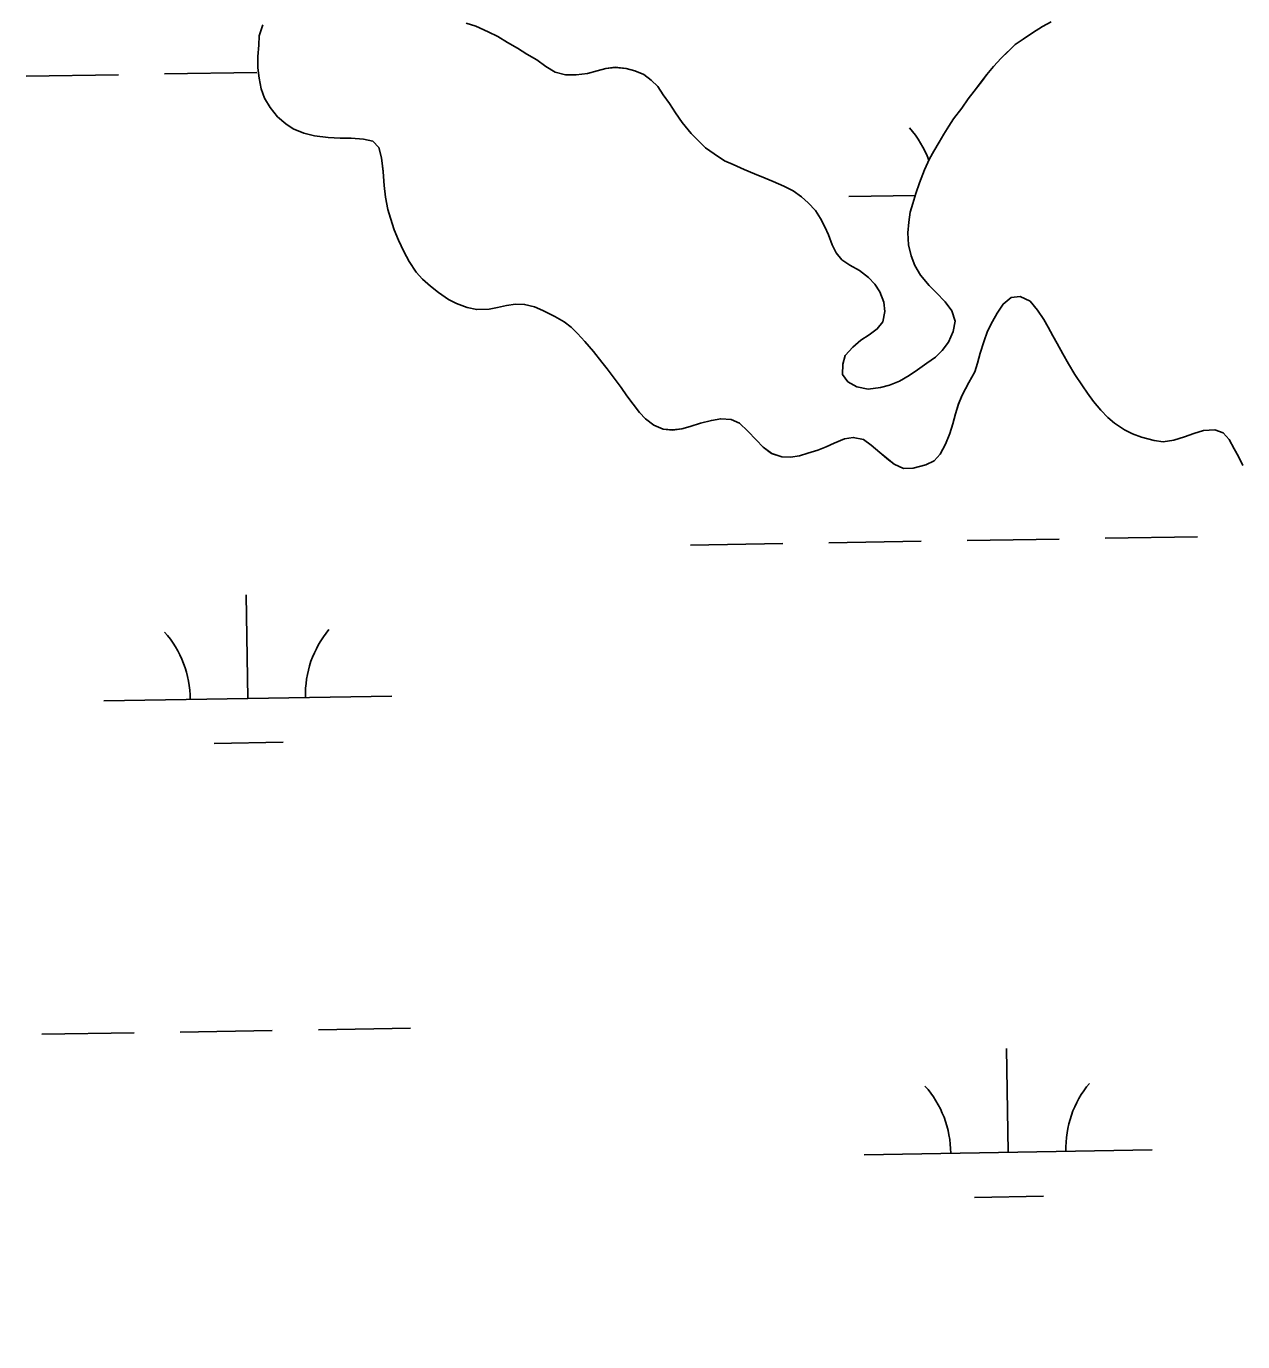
# Model space of a CAD drawing. Extents: x 3855477 to 3893699, y 299188 to 325115.
# Drawn here: x 3875169.9 to 3875592.3, y 306069.6 to 306526.3 of the extents above; entities that cross this region are included whole.
import ezdxf

# ---------------------------------------------------------------- set-up
doc = ezdxf.new("R2010")
doc.units = 0
for name, color, linetype in [('V-GRID-MAJR', 7, 'Continuous'), ('V-TOPO-SHOR', 7, 'Continuous'), ('V-WETL-SWMP', 7, 'Continuous')]:
    doc.layers.add(name, color=color, linetype=linetype)

msp = doc.modelspace()

# ---------------------------------------------------------------- linework, layer by layer
at = {"layer": 'V-GRID-MAJR'}
msp.add_spline([(3875665.17, 304876.37), (3875615.86, 307902.9), (3875517.13, 313962.91), (3875418.41, 320022.92), (3875368.98, 323056.4)], degree=3, dxfattribs=at)
at = {"layer": 'V-TOPO-SHOR'}
for points in [[(3875260.1, 306492.41), (3875257.18, 306494.9), (3875254.63, 306498.07), (3875252.6, 306501.33), (3875251.44, 306504.56), (3875250.73, 306508.31), (3875250.36, 306511.89), (3875250.34, 306515.8), (3875250.67, 306519.7), (3875250.81, 306522.92), (3875252.01, 306526.81)], [(3875322.71, 306527.38), (3875325.99, 306526.28), (3875330.3, 306524.38), (3875333.67, 306522.75), (3875337.02, 306520.7), (3875340.46, 306518.72), (3875343.73, 306516.66), (3875347.17, 306514.6), (3875350.35, 306512.37), (3875353.62, 306510.31), (3875357.17, 306509.47), (3875360.82, 306509.49), (3875364.83, 306509.94), (3875368.14, 306510.84), (3875371.11, 306511.66), (3875374.34, 306512.04), (3875378.24, 306511.62), (3875381.19, 306510.87), (3875384.38, 306509.51), (3875386.87, 306507.64), (3875389.18, 306505.42), (3875391.04, 306502.52), (3875393.24, 306499.44), (3875395.36, 306496.27), (3875397.65, 306492.93), (3875400.8, 306489.05), (3875403.53, 306486.3), (3875405.75, 306484.09), (3875408.76, 306482.04), (3875412.37, 306479.62), (3875415.39, 306478.27), (3875419.18, 306476.55), (3875422.72, 306475.01), (3875426.43, 306473.55), (3875429.28, 306472.37), (3875432.99, 306470.74), (3875436.18, 306469.12), (3875439.1, 306467.07), (3875441.41, 306465.03), (3875443.97, 306462.29), (3875445.75, 306459.56), (3875447.17, 306456.66), (3875448.43, 306453.86), (3875449.76, 306450.45), (3875451.19, 306447.64), (3875453.14, 306445.26), (3875455.89, 306443.38), (3875459.25, 306441.49), (3875462.34, 306439.09), (3875464.56, 306436.79), (3875466.33, 306434.07), (3875467.66, 306430.48), (3875468.04, 306427.26), (3875467.28, 306423.7), (3875465.41, 306421.22), (3875462.59, 306419.18), (3875459.69, 306417.32), (3875456.87, 306414.93), (3875454.29, 306411.94), (3875453.46, 306409), (3875453.31, 306405.43), (3875455.17, 306402.88), (3875458.36, 306401.08), (3875462.26, 306400.32), (3875466.53, 306400.85), (3875469.67, 306401.67), (3875473.09, 306403.08), (3875476.51, 306405.02), (3875479.33, 306407.06), (3875482.59, 306409.35)], [(3875482.59, 306409.35), (3875485.58, 306411.38), (3875487.97, 306413.77), (3875490.11, 306416.61), (3875491.74, 306420.32), (3875492.5, 306423.95), (3875491.26, 306427.45), (3875488.96, 306430.62), (3875485.89, 306433.81), (3875483.41, 306436.29), (3875480.43, 306439.9), (3875478.5, 306443.24), (3875477.16, 306446.57), (3875476.27, 306450.41), (3875476, 306454.59), (3875476.33, 306458.32), (3875476.82, 306461.7), (3875477.75, 306464.82), (3875478.85, 306468.19), (3875480.04, 306471.9), (3875481.78, 306476.4), (3875483.5, 306480.28), (3875485.02, 306482.95), (3875486.9, 306486.04), (3875488.52, 306488.8), (3875490.31, 306491.63), (3875491.92, 306494.21), (3875494.76, 306497.9), (3875496.99, 306501.08), (3875499.04, 306503.82), (3875501.54, 306507), (3875503.49, 306509.57), (3875505.8, 306512.31), (3875508.46, 306515.22), (3875510.94, 306517.61), (3875513.33, 306519.91), (3875516.06, 306521.78), (3875519.31, 306524.07), (3875522.83, 306526.18), (3875525.81, 306527.78)], [(3875521, 306427.79), (3875518.44, 306430.8), (3875514.99, 306432.51), (3875511.95, 306432.13), (3875509.12, 306429.83), (3875507.07, 306426.74), (3875505.36, 306423.81), (3875503.65, 306420.45), (3875502.45, 306416.73), (3875501.17, 306412.76), (3875500.24, 306409.38), (3875499.31, 306406.36), (3875497.25, 306402.57), (3875494.91, 306398.17), (3875493.64, 306395.16), (3875492.54, 306391.78), (3875491.69, 306388.23), (3875490.59, 306384.86), (3875489.04, 306381.24), (3875487.25, 306377.79), (3875485.12, 306375.48), (3875482.22, 306374.06), (3875477.86, 306372.92), (3875474.46, 306372.8), (3875471.27, 306374.25), (3875468.7, 306376.29), (3875466.3, 306378.34), (3875463.31, 306380.91), (3875460.64, 306382.79), (3875457.09, 306383.54), (3875454.04, 306383.08), (3875450.45, 306381.58), (3875447.64, 306380.32), (3875444.75, 306379.15), (3875441.34, 306378.09), (3875438.37, 306377.18), (3875435.32, 306376.71), (3875432.28, 306376.85), (3875428.73, 306377.96), (3875425.82, 306380.19), (3875423.34, 306382.66), (3875420.44, 306385.76), (3875417.62, 306388.5), (3875414.69, 306389.77), (3875411.04, 306390.01), (3875407.81, 306389.46), (3875404.06, 306388.48), (3875400.47, 306387.33), (3875397.5, 306386.51), (3875394.28, 306386.14), (3875391.07, 306386.45), (3875387.79, 306387.82), (3875384.95, 306389.95), (3875382.82, 306392.25), (3875380.61, 306395.07), (3875378.49, 306397.98), (3875376.46, 306400.88), (3875374.08, 306404.14), (3875371.61, 306407.32), (3875369.74, 306409.7), (3875366.85, 306413.4), (3875363.87, 306416.84), (3875361.31, 306419.58), (3875359.09, 306421.8), (3875356.69, 306423.66), (3875353.5, 306425.55), (3875349.28, 306427.62), (3875346.43, 306428.89), (3875342.97, 306429.73), (3875339.75, 306429.79), (3875336.7, 306429.32), (3875333.56, 306428.68), (3875330.6, 306428.13), (3875326.33, 306427.94), (3875323.04, 306428.61), (3875319.33, 306430.07), (3875316.57, 306431.42), (3875313.05, 306433.83), (3875310.31, 306436.05), (3875307.48, 306438.54), (3875305.35, 306440.92), (3875302.89, 306444.62), (3875301.04, 306448.13), (3875299.11, 306451.99), (3875297.7, 306455.58), (3875296.38, 306459.69), (3875295.48, 306462.66), (3875294.69, 306467.02), (3875294.23, 306471.03), (3875293.88, 306475.82), (3875293.27, 306480.61), (3875292.29, 306484.19), (3875290.25, 306486.4), (3875286.96, 306487.15), (3875282.7, 306487.4), (3875278.96, 306487.47), (3875274.71, 306487.72), (3875270.02, 306488.24), (3875266.3, 306489.17), (3875262.59, 306490.72), (3875260.1, 306492.41)], [(3875592.29, 306373.84), (3875590.78, 306376.91), (3875589.35, 306379.63), (3875587.58, 306382.8), (3875585.53, 306385.09), (3875582.6, 306386.19), (3875578.68, 306385.91), (3875575.27, 306384.92), (3875572.03, 306383.77), (3875568.36, 306382.61), (3875564.7, 306382.07), (3875561.58, 306382.47), (3875557.17, 306383.68), (3875553.97, 306384.78), (3875551.21, 306386.22), (3875547.77, 306388.46), (3875545.46, 306390.5), (3875543.07, 306392.97), (3875540.51, 306395.97), (3875538.4, 306398.97), (3875536.61, 306401.43), (3875533.99, 306405.39), (3875531.79, 306409.08), (3875529.85, 306412.6), (3875527.92, 306416.19), (3875526.4, 306418.83), (3875524.8, 306421.81), (3875523.2, 306424.54), (3875521, 306427.79)]]:
    msp.add_lwpolyline(points, dxfattribs=at)
at = {"layer": 'V-WETL-SWMP'}
for p, q in [((3875250.81, 306522.92), (3875252.01, 306526.81)), ((3875325.99, 306526.28), (3875330.3, 306524.38)), ((3875519.31, 306524.07), (3875522.83, 306526.18)), ((3875522.83, 306526.18), (3875525.81, 306527.78)), ((3875250.67, 306519.7), (3875250.81, 306522.92)), ((3875330.3, 306524.38), (3875333.67, 306522.75)), ((3875333.67, 306522.75), (3875337.02, 306520.69)), ((3875337.02, 306520.69), (3875340.46, 306518.72)), ((3875513.33, 306519.92), (3875516.06, 306521.78)), ((3875516.06, 306521.78), (3875519.31, 306524.07)), ((3875250.34, 306515.8), (3875250.67, 306519.7)), ((3875340.46, 306518.72), (3875343.73, 306516.66)), ((3875343.73, 306516.66), (3875347.17, 306514.6)), ((3875508.46, 306515.22), (3875513.33, 306519.92)), ((3875250.36, 306511.88), (3875250.34, 306515.8)), ((3875250.73, 306508.31), (3875250.36, 306511.88)), ((3875347.17, 306514.6), (3875350.35, 306512.37)), ((3875350.35, 306512.37), (3875353.62, 306510.31)), ((3875368.15, 306510.84), (3875371.12, 306511.66)), ((3875371.12, 306511.66), (3875374.34, 306512.03)), ((3875374.34, 306512.03), (3875378.24, 306511.62)), ((3875378.24, 306511.62), (3875381.19, 306510.87)), ((3875503.49, 306509.57), (3875505.8, 306512.31)), ((3875505.8, 306512.31), (3875508.46, 306515.22)), ((3875169.93, 306508.96), (3875201.93, 306509.48)), ((3875217.93, 306509.74), (3875249.92, 306510.26)), ((3875251.44, 306504.56), (3875250.73, 306508.31)), ((3875353.62, 306510.31), (3875357.17, 306509.47)), ((3875357.17, 306509.47), (3875360.82, 306509.49)), ((3875360.82, 306509.49), (3875364.83, 306509.94)), ((3875364.83, 306509.94), (3875368.15, 306510.84)), ((3875381.19, 306510.87), (3875384.38, 306509.51)), ((3875384.38, 306509.51), (3875386.87, 306507.64)), ((3875386.87, 306507.64), (3875389.18, 306505.42)), ((3875499.04, 306503.82), (3875501.53, 306507)), ((3875501.53, 306507), (3875503.49, 306509.57)), ((3875252.6, 306501.32), (3875251.44, 306504.56)), ((3875389.18, 306505.42), (3875391.04, 306502.52)), ((3875391.04, 306502.52), (3875393.24, 306499.44)), ((3875497, 306501.08), (3875499.04, 306503.82)), ((3875254.63, 306498.07), (3875252.6, 306501.32)), ((3875257.18, 306494.9), (3875254.63, 306498.07)), ((3875393.24, 306499.44), (3875395.36, 306496.27)), ((3875491.92, 306494.21), (3875494.77, 306497.9)), ((3875494.77, 306497.9), (3875497, 306501.08)), ((3875260.1, 306492.41), (3875257.18, 306494.9)), ((3875395.36, 306496.27), (3875397.65, 306492.93)), ((3875490.31, 306491.63), (3875491.92, 306494.21)), ((3875262.59, 306490.71), (3875260.1, 306492.41)), ((3875266.3, 306489.17), (3875262.59, 306490.71)), ((3875270.02, 306488.24), (3875266.3, 306489.17)), ((3875397.65, 306492.93), (3875400.8, 306489.05)), ((3875400.8, 306489.05), (3875403.53, 306486.3)), ((3875486.9, 306486.04), (3875488.52, 306488.8)), ((3875488.52, 306488.8), (3875490.31, 306491.63)), ((3875274.71, 306487.72), (3875270.02, 306488.24)), ((3875278.96, 306487.47), (3875274.71, 306487.72)), ((3875282.7, 306487.4), (3875278.96, 306487.47)), ((3875286.96, 306487.15), (3875282.7, 306487.4)), ((3875290.25, 306486.4), (3875286.96, 306487.15)), ((3875292.29, 306484.19), (3875290.25, 306486.4)), ((3875293.27, 306480.61), (3875292.29, 306484.19)), ((3875403.53, 306486.3), (3875405.75, 306484.09)), ((3875405.75, 306484.09), (3875408.76, 306482.04)), ((3875485.02, 306482.95), (3875486.9, 306486.04)), ((3875293.88, 306475.81), (3875293.27, 306480.61)), ((3875408.76, 306482.04), (3875412.37, 306479.63)), ((3875412.37, 306479.63), (3875415.39, 306478.27)), ((3875481.78, 306476.4), (3875483.5, 306480.28)), ((3875483.5, 306480.28), (3875485.02, 306482.95)), ((3875294.23, 306471.03), (3875293.88, 306475.81)), ((3875415.39, 306478.27), (3875419.18, 306476.55)), ((3875419.18, 306476.55), (3875422.72, 306475.01)), ((3875422.72, 306475.01), (3875426.43, 306473.55)), ((3875480.05, 306471.9), (3875481.78, 306476.4)), ((3875294.68, 306467.02), (3875294.23, 306471.03)), ((3875426.43, 306473.55), (3875429.28, 306472.37)), ((3875429.28, 306472.37), (3875432.99, 306470.74)), ((3875432.99, 306470.74), (3875436.18, 306469.12)), ((3875478.85, 306468.19), (3875480.05, 306471.9)), ((3875295.48, 306462.66), (3875294.68, 306467.02)), ((3875436.18, 306469.12), (3875439.1, 306467.07)), ((3875439.1, 306467.07), (3875441.41, 306465.03)), ((3875455.49, 306467.17), (3875478.64, 306467.55)), ((3875477.75, 306464.82), (3875478.85, 306468.19)), ((3875296.38, 306459.69), (3875295.48, 306462.66)), ((3875441.41, 306465.03), (3875443.97, 306462.29)), ((3875443.97, 306462.29), (3875445.75, 306459.56)), ((3875476.33, 306458.32), (3875476.82, 306461.7)), ((3875476.82, 306461.7), (3875477.75, 306464.82)), ((3875297.7, 306455.58), (3875296.38, 306459.69)), ((3875445.75, 306459.56), (3875447.17, 306456.66)), ((3875476, 306454.59), (3875476.33, 306458.32)), ((3875299.11, 306451.99), (3875297.7, 306455.58)), ((3875447.17, 306456.66), (3875448.43, 306453.86)), ((3875448.43, 306453.86), (3875449.76, 306450.45)), ((3875476.27, 306450.41), (3875476, 306454.59)), ((3875301.04, 306448.13), (3875299.11, 306451.99)), ((3875302.89, 306444.62), (3875301.04, 306448.13)), ((3875449.76, 306450.45), (3875451.19, 306447.64)), ((3875451.19, 306447.64), (3875453.14, 306445.26)), ((3875477.16, 306446.57), (3875476.27, 306450.41)), ((3875305.35, 306440.92), (3875302.89, 306444.62)), ((3875453.14, 306445.26), (3875455.89, 306443.38)), ((3875455.89, 306443.38), (3875459.25, 306441.5)), ((3875478.49, 306443.24), (3875477.16, 306446.57)), ((3875480.43, 306439.9), (3875478.49, 306443.24)), ((3875307.48, 306438.54), (3875305.35, 306440.92)), ((3875310.31, 306436.05), (3875307.48, 306438.54)), ((3875459.25, 306441.5), (3875462.34, 306439.09)), ((3875462.34, 306439.09), (3875464.56, 306436.79)), ((3875483.41, 306436.29), (3875480.43, 306439.9)), ((3875313.05, 306433.83), (3875310.31, 306436.05)), ((3875464.56, 306436.79), (3875466.33, 306434.07)), ((3875466.33, 306434.07), (3875467.66, 306430.48)), ((3875485.89, 306433.81), (3875483.41, 306436.29)), ((3875316.57, 306431.42), (3875313.05, 306433.83)), ((3875319.33, 306430.07), (3875316.57, 306431.42)), ((3875323.04, 306428.61), (3875319.33, 306430.07)), ((3875336.7, 306429.32), (3875333.56, 306428.68)), ((3875339.76, 306429.79), (3875336.7, 306429.32)), ((3875342.97, 306429.73), (3875339.76, 306429.79)), ((3875346.43, 306428.89), (3875342.97, 306429.73)), ((3875467.66, 306430.48), (3875468.04, 306427.26)), ((3875488.96, 306430.62), (3875485.89, 306433.81)), ((3875491.26, 306427.45), (3875488.96, 306430.62)), ((3875509.12, 306429.83), (3875507.07, 306426.74)), ((3875511.94, 306432.13), (3875509.12, 306429.83)), ((3875514.99, 306432.51), (3875511.94, 306432.13)), ((3875518.44, 306430.8), (3875514.99, 306432.51)), ((3875521, 306427.79), (3875518.44, 306430.8)), ((3875326.33, 306427.94), (3875323.04, 306428.61)), ((3875330.6, 306428.13), (3875326.33, 306427.94)), ((3875333.56, 306428.68), (3875330.6, 306428.13)), ((3875349.28, 306427.62), (3875346.43, 306428.89)), ((3875353.5, 306425.55), (3875349.28, 306427.62)), ((3875356.69, 306423.67), (3875353.5, 306425.55)), ((3875468.04, 306427.26), (3875467.28, 306423.7)), ((3875492.5, 306423.95), (3875491.26, 306427.45)), ((3875507.07, 306426.74), (3875505.36, 306423.81)), ((3875523.2, 306424.54), (3875521, 306427.79)), ((3875359.09, 306421.8), (3875356.69, 306423.67)), ((3875361.31, 306419.58), (3875359.09, 306421.8)), ((3875465.41, 306421.22), (3875462.59, 306419.18)), ((3875467.28, 306423.7), (3875465.41, 306421.22)), ((3875490.11, 306416.6), (3875491.74, 306420.31)), ((3875491.74, 306420.31), (3875492.5, 306423.95)), ((3875503.65, 306420.45), (3875502.46, 306416.73)), ((3875505.36, 306423.81), (3875503.65, 306420.45)), ((3875524.8, 306421.81), (3875523.2, 306424.54)), ((3875526.4, 306418.83), (3875524.8, 306421.81)), ((3875363.87, 306416.84), (3875361.31, 306419.58)), ((3875366.85, 306413.4), (3875363.87, 306416.84)), ((3875459.69, 306417.32), (3875456.87, 306414.93)), ((3875462.59, 306419.18), (3875459.69, 306417.32)), ((3875487.97, 306413.77), (3875490.11, 306416.6)), ((3875502.46, 306416.73), (3875501.17, 306412.76)), ((3875527.92, 306416.19), (3875526.4, 306418.83)), ((3875529.86, 306412.6), (3875527.92, 306416.19)), ((3875369.74, 306409.7), (3875366.85, 306413.4)), ((3875454.29, 306411.94), (3875453.46, 306408.99)), ((3875456.87, 306414.93), (3875454.29, 306411.94)), ((3875482.59, 306409.35), (3875485.58, 306411.38)), ((3875485.58, 306411.38), (3875487.97, 306413.77)), ((3875501.17, 306412.76), (3875500.24, 306409.38)), ((3875531.79, 306409.08), (3875529.86, 306412.6)), ((3875371.61, 306407.32), (3875369.74, 306409.7)), ((3875374.08, 306404.14), (3875371.61, 306407.32)), ((3875453.46, 306408.99), (3875453.31, 306405.43)), ((3875476.51, 306405.02), (3875479.33, 306407.06)), ((3875479.33, 306407.06), (3875482.59, 306409.35)), ((3875500.24, 306409.38), (3875499.32, 306406.36)), ((3875533.99, 306405.39), (3875531.79, 306409.08)), ((3875376.46, 306400.88), (3875374.08, 306404.14)), ((3875453.31, 306405.43), (3875455.17, 306402.88)), ((3875455.17, 306402.88), (3875458.36, 306401.08)), ((3875469.67, 306401.67), (3875473.09, 306403.08)), ((3875473.09, 306403.08), (3875476.51, 306405.02)), ((3875497.25, 306402.57), (3875494.91, 306398.17)), ((3875499.32, 306406.36), (3875497.25, 306402.57)), ((3875536.61, 306401.43), (3875533.99, 306405.39)), ((3875378.49, 306397.98), (3875376.46, 306400.88)), ((3875380.61, 306395.07), (3875378.49, 306397.98)), ((3875458.36, 306401.08), (3875462.26, 306400.32)), ((3875462.26, 306400.32), (3875466.53, 306400.85)), ((3875466.53, 306400.85), (3875469.67, 306401.67)), ((3875494.91, 306398.17), (3875493.64, 306395.15)), ((3875538.4, 306398.97), (3875536.61, 306401.43)), ((3875540.52, 306395.97), (3875538.4, 306398.97)), ((3875382.82, 306392.25), (3875380.61, 306395.07)), ((3875493.64, 306395.15), (3875492.54, 306391.78)), ((3875543.07, 306392.97), (3875540.52, 306395.97)), ((3875545.46, 306390.5), (3875543.07, 306392.97)), ((3875384.96, 306389.95), (3875382.82, 306392.25)), ((3875387.79, 306387.82), (3875384.96, 306389.95)), ((3875404.06, 306388.48), (3875400.47, 306387.33)), ((3875407.81, 306389.46), (3875404.06, 306388.48)), ((3875411.04, 306390.01), (3875407.81, 306389.46)), ((3875414.69, 306389.77), (3875411.04, 306390.01)), ((3875417.62, 306388.5), (3875414.69, 306389.77)), ((3875420.44, 306385.76), (3875417.62, 306388.5)), ((3875491.69, 306388.23), (3875490.59, 306384.86)), ((3875492.54, 306391.78), (3875491.69, 306388.23)), ((3875547.77, 306388.46), (3875545.46, 306390.5)), ((3875551.21, 306386.22), (3875547.77, 306388.46)), ((3875391.07, 306386.45), (3875387.79, 306387.82)), ((3875394.28, 306386.13), (3875391.07, 306386.45)), ((3875397.5, 306386.51), (3875394.28, 306386.13)), ((3875400.47, 306387.33), (3875397.5, 306386.51)), ((3875423.34, 306382.66), (3875420.44, 306385.76)), ((3875490.59, 306384.86), (3875489.05, 306381.24)), ((3875553.97, 306384.78), (3875551.21, 306386.22)), ((3875557.16, 306383.68), (3875553.97, 306384.78)), ((3875561.58, 306382.47), (3875557.16, 306383.68)), ((3875572.03, 306383.77), (3875568.36, 306382.61)), ((3875575.27, 306384.93), (3875572.03, 306383.77)), ((3875578.68, 306385.91), (3875575.27, 306384.93)), ((3875582.6, 306386.19), (3875578.68, 306385.91)), ((3875585.53, 306385.09), (3875582.6, 306386.19)), ((3875587.58, 306382.79), (3875585.53, 306385.09)), ((3875425.82, 306380.19), (3875423.34, 306382.66)), ((3875428.74, 306377.96), (3875425.82, 306380.19)), ((3875444.75, 306379.15), (3875441.34, 306378.08)), ((3875447.64, 306380.32), (3875444.75, 306379.15)), ((3875450.45, 306381.57), (3875447.64, 306380.32)), ((3875454.04, 306383.08), (3875450.45, 306381.57)), ((3875457.09, 306383.54), (3875454.04, 306383.08)), ((3875460.64, 306382.78), (3875457.09, 306383.54)), ((3875463.3, 306380.91), (3875460.64, 306382.78)), ((3875466.3, 306378.34), (3875463.3, 306380.91)), ((3875489.05, 306381.24), (3875487.25, 306377.79)), ((3875564.7, 306382.07), (3875561.58, 306382.47)), ((3875568.36, 306382.61), (3875564.7, 306382.07)), ((3875589.35, 306379.63), (3875587.58, 306382.79)), ((3875590.78, 306376.91), (3875589.35, 306379.63)), ((3875432.28, 306376.85), (3875428.74, 306377.96)), ((3875435.32, 306376.71), (3875432.28, 306376.85)), ((3875438.37, 306377.18), (3875435.32, 306376.71)), ((3875441.34, 306378.08), (3875438.37, 306377.18)), ((3875468.7, 306376.3), (3875466.3, 306378.34)), ((3875471.27, 306374.25), (3875468.7, 306376.3)), ((3875485.12, 306375.48), (3875482.22, 306374.06)), ((3875487.25, 306377.79), (3875485.12, 306375.48)), ((3875592.29, 306373.84), (3875590.78, 306376.91)), ((3875474.46, 306372.8), (3875471.27, 306374.25)), ((3875477.86, 306372.92), (3875474.46, 306372.8)), ((3875482.22, 306374.06), (3875477.86, 306372.92)), ((3875448.61, 306346.97), (3875480.6, 306347.5)), ((3875496.6, 306347.76), (3875528.6, 306348.28)), ((3875544.59, 306348.54), (3875576.59, 306349.06)), ((3875400.61, 306346.19), (3875432.61, 306346.71)), ((3875246.87, 306292.94), (3875246.28, 306328.93)), ((3875196.88, 306292.12), (3875296.86, 306293.75)), ((3875235.12, 306277.31), (3875259.12, 306277.71)), ((3875271.34, 306177.89), (3875303.33, 306178.41)), ((3875175.35, 306176.33), (3875207.35, 306176.85)), ((3875223.34, 306177.11), (3875255.34, 306177.63)), ((3875510.91, 306135.36), (3875510.32, 306171.35)), ((3875460.91, 306134.54), (3875560.9, 306136.17)), ((3875499.16, 306119.73), (3875523.16, 306120.12))]:
    msp.add_line(p, q, dxfattribs=at)
for centre, start, end in [((3875450.24, 306467.56), 20.3398, 41.7052), ((3875191.63, 306292.51), 0.1615, 41.7052), ((3875302.1, 306294.31), 140.1615, 181.7052), ((3875455.66, 306134.93), 0.1615, 41.7052), ((3875566.13, 306136.73), 140.1615, 181.7052)]:
    msp.add_arc(centre, 35.25, start, end, dxfattribs=at)

doc.saveas('drawing.dxf')
